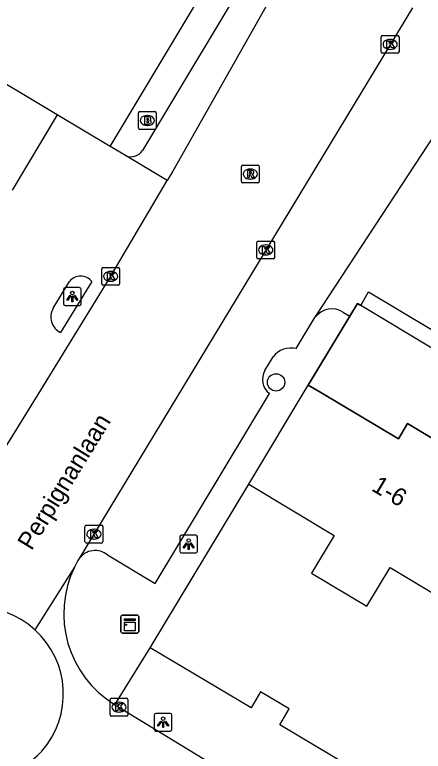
# Model space of a CAD drawing. Extents: x 158461 to 159795, y 387220 to 388672.
# Drawn here: x 159282.8 to 159305.8, y 388140.31 to 388181.8 of the extents above; entities that cross this region are included whole.
import ezdxf

# ---------------------------------------------------------------- set-up
doc = ezdxf.new("R2010")
doc.units = 0
for name, color, linetype in [('IMGEO_Boom', 7, 'Continuous'), ('IMGEO_Brandkraan', 7, 'Continuous'), ('IMGEO_Kast', 7, 'Continuous'), ('IMGEO_Kolk', 7, 'Continuous'), ('IMGEO_Lichtpunt', 7, 'Continuous'), ('IMGEO_Openbare_ruimte_label', 7, 'Continuous'), ('IMGEO_Pand', 7, 'Continuous'), ('IMGEO_Pand_nummerreeks', 7, 'Continuous'), ('IMGEO_Pand_overbouw', 7, 'Continuous'), ('IMGEO_Rijbaan_lokaal_open', 7, 'Continuous'), ('IMGEO_Rioolput', 7, 'Continuous'), ('IMGEO_Voetpad_open', 7, 'Continuous')]:
    doc.layers.add(name, color=color, linetype=linetype)

msp = doc.modelspace()

# ---------------------------------------------------------------- linework, layer by layer
at = {"layer": 'IMGEO_Boom'}
msp.add_circle((159297.515, 388161.093), 0.489, dxfattribs=at)
at = {"layer": 'IMGEO_Brandkraan'}
for p, q in [((159289.839, 388176.347), (159290.691, 388176.347)), ((159289.764, 388175.421), (159289.764, 388176.273)), ((159290.252, 388176.127), (159290.277, 388176.127)), ((159290.765, 388176.273), (159290.765, 388175.421)), ((159290.275, 388175.567), (159290.25, 388175.567)), ((159290.691, 388175.347), (159289.839, 388175.347))]:
    msp.add_line(p, q, dxfattribs=at)
for points in [[(159289.839, 388176.347), (159290.691, 388176.347)], [(159289.764, 388175.421), (159289.764, 388176.273)], [(159290.112, 388176.047), (159290.112, 388175.647), (159290.325, 388175.647)], [(159290.343, 388176.047), (159290.112, 388176.047)], [(159290.291, 388175.966), (159290.237, 388175.966), (159290.237, 388175.89)], [(159290.765, 388176.273), (159290.765, 388175.421)], [(159290.237, 388175.89), (159290.29, 388175.89)], [(159290.299, 388175.814), (159290.237, 388175.814), (159290.237, 388175.733)], [(159290.237, 388175.733), (159290.299, 388175.733)], [(159290.691, 388175.347), (159289.839, 388175.347)]]:
    msp.add_lwpolyline(points, dxfattribs=at)
for centre, radius, start, end in [((159289.841, 388176.271), 0.0765, 91.552, 178.448), ((159289.841, 388176.271), 0.0765, 91.552, 178.448), ((159290.689, 388176.271), 0.0765, 1.552, 88.448), ((159290.689, 388176.271), 0.0765, 1.552, 88.448), ((159290.292, 388175.928), 0.0379, 267.8285, 90.9355), ((159290.347, 388175.902), 0.145, 59.4692, 91.5367), ((159290.372, 388175.949), 0.0922, 285.5137, 58.1501), ((159290.3, 388175.773), 0.0404, 269.8759, 90.5077), ((159290.331, 388175.898), 0.251, 268.6676, 293.5347), ((159290.377, 388175.757), 0.105, 301.3115, 78.989), ((159289.841, 388175.423), 0.0765, 181.552, 268.448), ((159289.841, 388175.423), 0.0765, 181.552, 268.448), ((159290.689, 388175.423), 0.0765, 271.552, 358.448), ((159290.689, 388175.423), 0.0765, 271.552, 358.448)]:
    msp.add_arc(centre, radius, start, end, dxfattribs=at)
for centre, major_axis, ratio, start_param, end_param in [((159290.251, 388175.847), (-0.387, 0.002), 0.722429, 4.712389, 7.853982), ((159290.276, 388175.847), (-0.39, 0.002), 0.717154, 1.570796, 4.712389)]:
    msp.add_ellipse(centre, major_axis=major_axis, ratio=ratio, start_param=start_param, end_param=end_param, dxfattribs=at)
at = {"layer": 'IMGEO_Kast'}
for p, q in [((159288.775, 388147.047), (159288.775, 388147.888)), ((159288.775, 388147.888), (159288.775, 388147.047)), ((159288.85, 388147.972), (159289.691, 388147.972)), ((159289.691, 388147.972), (159288.85, 388147.972)), ((159289.775, 388147.897), (159289.775, 388147.056)), ((159289.775, 388147.056), (159289.775, 388147.897)), ((159289.7, 388146.972), (159288.859, 388146.972)), ((159288.859, 388146.972), (159289.7, 388146.972))]:
    msp.add_line(p, q, dxfattribs=at)
for points in [[(159288.97, 388147.762), (159289.57, 388147.762), (159289.57, 388147.677), (159288.97, 388147.677), (159288.97, 388147.762)], [(159288.97, 388147.587), (159289.57, 388147.587), (159289.57, 388147.098), (159288.97, 388147.098), (159288.97, 388147.587)]]:
    msp.add_lwpolyline(points, dxfattribs=at)
msp.add_circle((159289.054, 388147.436), 0.0377, dxfattribs=at)
for centre, start, end in [((159288.853, 388147.894), 92.4484, 184.2845), ((159288.853, 388147.894), 92.4484, 184.2845), ((159289.697, 388147.894), 2.4484, 94.2845), ((159289.697, 388147.894), 2.4484, 94.2845), ((159288.853, 388147.05), 182.4484, 274.2845), ((159288.853, 388147.05), 182.4484, 274.2845), ((159289.697, 388147.05), 272.4484, 4.2845), ((159289.697, 388147.05), 272.4484, 4.2845)]:
    msp.add_arc(centre, 0.0779, start, end, dxfattribs=at)
at = {"layer": 'IMGEO_Kolk'}
for p, q in [((159303.434, 388179.708), (159303.434, 388180.56)), ((159303.509, 388180.634), (159304.361, 388180.634)), ((159304.435, 388180.56), (159304.435, 388179.708)), ((159303.922, 388180.414), (159303.947, 388180.414)), ((159303.945, 388179.854), (159303.92, 388179.854)), ((159304.361, 388179.634), (159303.509, 388179.634)), ((159296.432, 388168.127), (159296.432, 388168.979)), ((159296.507, 388169.053), (159297.359, 388169.053)), ((159297.433, 388168.979), (159297.433, 388168.127)), ((159296.92, 388168.833), (159296.945, 388168.833)), ((159297.359, 388168.053), (159296.507, 388168.053)), ((159296.943, 388168.273), (159296.918, 388168.273)), ((159287.698, 388166.641), (159287.698, 388167.493)), ((159287.773, 388167.567), (159288.625, 388167.567)), ((159288.186, 388167.347), (159288.211, 388167.347)), ((159288.699, 388167.493), (159288.699, 388166.641)), ((159288.209, 388166.787), (159288.184, 388166.787)), ((159288.625, 388166.567), (159287.773, 388166.567)), ((159286.752, 388152.116), (159286.752, 388152.968)), ((159286.827, 388153.042), (159287.679, 388153.042)), ((159287.24, 388152.822), (159287.265, 388152.822)), ((159287.753, 388152.968), (159287.753, 388152.116)), ((159287.263, 388152.262), (159287.238, 388152.262)), ((159287.679, 388152.042), (159286.827, 388152.042)), ((159288.165, 388142.366), (159288.165, 388143.218)), ((159288.24, 388143.292), (159289.092, 388143.292)), ((159289.166, 388143.218), (159289.166, 388142.366)), ((159288.653, 388143.072), (159288.678, 388143.072)), ((159288.676, 388142.512), (159288.651, 388142.512)), ((159289.092, 388142.292), (159288.24, 388142.292))]:
    msp.add_line(p, q, dxfattribs=at)
for points in [[(159303.434, 388179.708), (159303.434, 388180.56)], [(159303.509, 388180.634), (159304.361, 388180.634)], [(159304.435, 388180.56), (159304.435, 388179.708)], [(159303.755, 388180.334), (159303.878, 388180.334), (159303.878, 388180.183), (159304.008, 388180.334), (159304.172, 388180.334), (159304.026, 388180.183), (159304.179, 388179.934), (159304.027, 388179.934), (159303.942, 388180.098), (159303.878, 388180.031), (159303.878, 388179.934), (159303.755, 388179.934), (159303.755, 388180.334)], [(159304.361, 388179.634), (159303.509, 388179.634)], [(159296.432, 388168.127), (159296.432, 388168.979)], [(159296.507, 388169.053), (159297.359, 388169.053)], [(159297.433, 388168.979), (159297.433, 388168.127)], [(159296.753, 388168.753), (159296.876, 388168.753), (159296.876, 388168.602), (159297.006, 388168.753), (159297.17, 388168.753), (159297.024, 388168.602), (159297.177, 388168.353), (159297.025, 388168.353), (159296.94, 388168.517), (159296.876, 388168.45), (159296.876, 388168.353), (159296.753, 388168.353), (159296.753, 388168.753)], [(159297.359, 388168.053), (159296.507, 388168.053)], [(159287.698, 388166.641), (159287.698, 388167.493)], [(159287.773, 388167.567), (159288.625, 388167.567)], [(159288.019, 388167.267), (159288.142, 388167.267), (159288.142, 388167.116), (159288.272, 388167.267), (159288.436, 388167.267), (159288.29, 388167.116), (159288.443, 388166.867), (159288.291, 388166.867), (159288.206, 388167.031), (159288.142, 388166.964), (159288.142, 388166.867), (159288.019, 388166.867), (159288.019, 388167.267)], [(159288.699, 388167.493), (159288.699, 388166.641)], [(159288.625, 388166.567), (159287.773, 388166.567)], [(159286.752, 388152.116), (159286.752, 388152.968)], [(159286.827, 388153.042), (159287.679, 388153.042)], [(159287.073, 388152.742), (159287.196, 388152.742), (159287.196, 388152.591), (159287.326, 388152.742), (159287.49, 388152.742), (159287.344, 388152.591), (159287.497, 388152.342), (159287.345, 388152.342), (159287.26, 388152.506), (159287.196, 388152.439), (159287.196, 388152.342), (159287.073, 388152.342), (159287.073, 388152.742)], [(159287.753, 388152.968), (159287.753, 388152.116)], [(159287.679, 388152.042), (159286.827, 388152.042)], [(159288.165, 388142.366), (159288.165, 388143.218)], [(159288.24, 388143.292), (159289.092, 388143.292)], [(159289.166, 388143.218), (159289.166, 388142.366)], [(159288.486, 388142.992), (159288.609, 388142.992), (159288.609, 388142.841), (159288.739, 388142.992), (159288.903, 388142.992), (159288.757, 388142.841), (159288.91, 388142.592), (159288.758, 388142.592), (159288.673, 388142.756), (159288.609, 388142.689), (159288.609, 388142.592), (159288.486, 388142.592), (159288.486, 388142.992)], [(159289.092, 388142.292), (159288.24, 388142.292)]]:
    msp.add_lwpolyline(points, dxfattribs=at)
for centre, start, end in [((159303.511, 388180.558), 91.552, 178.448), ((159303.511, 388180.558), 91.552, 178.448), ((159304.359, 388180.558), 1.552, 88.448), ((159304.359, 388180.558), 1.552, 88.448), ((159303.511, 388179.71), 181.552, 268.448), ((159303.511, 388179.71), 181.552, 268.448), ((159304.359, 388179.71), 271.552, 358.448), ((159304.359, 388179.71), 271.552, 358.448), ((159296.509, 388168.977), 91.552, 178.448), ((159296.509, 388168.977), 91.552, 178.448), ((159297.357, 388168.977), 1.552, 88.448), ((159297.357, 388168.977), 1.552, 88.448), ((159296.509, 388168.129), 181.552, 268.448), ((159296.509, 388168.129), 181.552, 268.448), ((159297.357, 388168.129), 271.552, 358.448), ((159297.357, 388168.129), 271.552, 358.448), ((159287.775, 388167.491), 91.552, 178.448), ((159287.775, 388167.491), 91.552, 178.448), ((159288.623, 388167.491), 1.552, 88.448), ((159288.623, 388167.491), 1.552, 88.448), ((159287.775, 388166.643), 181.552, 268.448), ((159287.775, 388166.643), 181.552, 268.448), ((159288.623, 388166.643), 271.552, 358.448), ((159288.623, 388166.643), 271.552, 358.448), ((159286.829, 388152.966), 91.552, 178.448), ((159286.829, 388152.966), 91.552, 178.448), ((159287.677, 388152.966), 1.552, 88.448), ((159287.677, 388152.966), 1.552, 88.448), ((159286.829, 388152.118), 181.552, 268.448), ((159286.829, 388152.118), 181.552, 268.448), ((159287.677, 388152.118), 271.552, 358.448), ((159287.677, 388152.118), 271.552, 358.448), ((159288.242, 388143.216), 91.552, 178.448), ((159288.242, 388143.216), 91.552, 178.448), ((159289.09, 388143.216), 1.552, 88.448), ((159289.09, 388143.216), 1.552, 88.448), ((159288.242, 388142.368), 181.552, 268.448), ((159288.242, 388142.368), 181.552, 268.448), ((159289.09, 388142.368), 271.552, 358.448), ((159289.09, 388142.368), 271.552, 358.448)]:
    msp.add_arc(centre, 0.0765, start, end, dxfattribs=at)
for centre, major_axis, ratio, start_param, end_param in [((159303.921, 388180.134), (-0.387, 0.002), 0.722429, 4.712389, 7.853982), ((159303.946, 388180.134), (-0.39, 0.002), 0.717154, 1.570796, 4.712389), ((159296.919, 388168.553), (-0.387, 0.002), 0.722429, 4.712389, 7.853982), ((159296.944, 388168.553), (-0.39, 0.002), 0.717154, 1.570796, 4.712389), ((159288.185, 388167.067), (-0.387, 0.002), 0.722429, 4.712389, 7.853982), ((159288.21, 388167.067), (-0.39, 0.002), 0.717154, 1.570796, 4.712389), ((159287.239, 388152.542), (-0.387, 0.002), 0.722429, 4.712389, 7.853982), ((159287.264, 388152.542), (-0.39, 0.002), 0.717154, 1.570796, 4.712389), ((159288.652, 388142.792), (-0.387, 0.002), 0.722429, 4.712389, 7.853982), ((159288.677, 388142.792), (-0.39, 0.002), 0.717154, 1.570796, 4.712389)]:
    msp.add_ellipse(centre, major_axis=major_axis, ratio=ratio, start_param=start_param, end_param=end_param, dxfattribs=at)
at = {"layer": 'IMGEO_Lichtpunt'}
for p, q in [((159286.444, 388166.428), (159285.636, 388166.428)), ((159286.444, 388166.428), (159285.636, 388166.428)), ((159285.542, 388166.333), (159285.542, 388165.526)), ((159285.542, 388166.333), (159285.542, 388165.526)), ((159286.538, 388165.526), (159286.538, 388166.333)), ((159286.538, 388165.526), (159286.538, 388166.333)), ((159285.636, 388165.432), (159286.444, 388165.432)), ((159285.636, 388165.432), (159286.444, 388165.432)), ((159292.089, 388152.383), (159292.089, 388151.576)), ((159292.089, 388152.383), (159292.089, 388151.576)), ((159292.991, 388152.478), (159292.183, 388152.478)), ((159292.991, 388152.478), (159292.183, 388152.478)), ((159293.085, 388151.576), (159293.085, 388152.383)), ((159293.085, 388151.576), (159293.085, 388152.383)), ((159292.183, 388151.482), (159292.991, 388151.482)), ((159292.183, 388151.482), (159292.991, 388151.482)), ((159290.653, 388142.349), (159290.653, 388141.542)), ((159290.653, 388142.349), (159290.653, 388141.542)), ((159291.555, 388142.444), (159290.747, 388142.444)), ((159291.555, 388142.444), (159290.747, 388142.444)), ((159291.649, 388141.542), (159291.649, 388142.349)), ((159291.649, 388141.542), (159291.649, 388142.349)), ((159290.747, 388141.448), (159291.555, 388141.448)), ((159290.747, 388141.448), (159291.555, 388141.448))]:
    msp.add_line(p, q, dxfattribs=at)
for points in [[(159285.916, 388165.997), (159285.955, 388165.969), (159285.767, 388165.707), (159285.729, 388165.734), (159285.916, 388165.997)], [(159286.018, 388165.949), (159286.065, 388165.949), (159286.065, 388165.627), (159286.018, 388165.627), (159286.018, 388165.949)], [(159286.128, 388165.969), (159286.166, 388165.996), (159286.353, 388165.734), (159286.314, 388165.706), (159286.128, 388165.969)], [(159292.463, 388152.047), (159292.502, 388152.019), (159292.314, 388151.757), (159292.276, 388151.784), (159292.463, 388152.047)], [(159292.565, 388151.999), (159292.612, 388151.999), (159292.612, 388151.677), (159292.565, 388151.677), (159292.565, 388151.999)], [(159292.675, 388152.019), (159292.713, 388152.046), (159292.9, 388151.784), (159292.861, 388151.756), (159292.675, 388152.019)], [(159291.027, 388142.013), (159291.066, 388141.985), (159290.878, 388141.723), (159290.84, 388141.75), (159291.027, 388142.013)], [(159291.129, 388141.965), (159291.176, 388141.965), (159291.176, 388141.643), (159291.129, 388141.643), (159291.129, 388141.965)], [(159291.239, 388141.985), (159291.277, 388142.012), (159291.464, 388141.75), (159291.425, 388141.722), (159291.239, 388141.985)]]:
    msp.add_lwpolyline(points, dxfattribs=at)
for centre in [(159286.041, 388166.131), (159292.588, 388152.181), (159291.152, 388142.147)]:
    msp.add_circle(centre, 0.0994, dxfattribs=at)
for centre, start, end in [((159285.636, 388166.333), 90, 180), ((159285.636, 388166.333), 90, 180), ((159286.444, 388166.333), 0, 90), ((159286.444, 388166.333), 0, 90), ((159285.636, 388165.526), 180, 270), ((159285.636, 388165.526), 180, 270), ((159286.444, 388165.526), 270, 0), ((159286.444, 388165.526), 270, 360), ((159292.183, 388152.383), 90, 180), ((159292.183, 388152.383), 90, 180), ((159292.991, 388152.383), 0, 90), ((159292.991, 388152.383), 0, 90), ((159292.183, 388151.576), 180, 270), ((159292.183, 388151.576), 180, 270), ((159292.991, 388151.576), 270, 0), ((159292.991, 388151.576), 270, 360), ((159290.747, 388142.349), 90, 180), ((159290.747, 388142.349), 90, 180), ((159291.555, 388142.349), 0, 90), ((159291.555, 388142.349), 0, 90), ((159290.747, 388141.542), 180, 270), ((159290.747, 388141.542), 180, 270), ((159291.555, 388141.542), 270, 0), ((159291.555, 388141.542), 270, 360)]:
    msp.add_arc(centre, 0.0946, start, end, dxfattribs=at)
at = {"layer": 'IMGEO_Pand'}
for points in [[(159285.191, 388176.16), (159275.338, 388182.053), (159276.067, 388183.273), (159263.768, 388190.629), (159263.041, 388189.414), (159250.268, 388197.054)], [(159288.172, 388174.377), (159295.371, 388186.415)], [(159288.172, 388174.377), (159285.191, 388176.16)], [(159295.973, 388155.352), (159299.327, 388160.933)], [(159310.875, 388151.102), (159313.228, 388155.052), (159312.86, 388155.272), (159311.803, 388153.497), (159307.121, 388156.287), (159307.634, 388157.147), (159304.913, 388158.768), (159304.402, 388157.91), (159300.031, 388160.513), (159299.327, 388160.933)], [(159295.973, 388155.352), (159300.785, 388152.46), (159299.516, 388150.348), (159302.625, 388148.48), (159303.935, 388150.662), (159308.54, 388147.895), (159307.281, 388145.8), (159307.581, 388145.62)]]:
    msp.add_lwpolyline(points, dxfattribs=at)
at = {"layer": 'IMGEO_Pand_overbouw'}
msp.add_lwpolyline([(159313.228, 388155.052), (159314.24, 388156.669), (159314.954, 388157.809), (159314.758, 388157.926), (159302.29, 388165.419), (159302.093, 388165.537), (159301.665, 388164.825), (159299.327, 388160.933), (159300.031, 388160.513), (159304.402, 388157.91), (159304.913, 388158.768), (159307.634, 388157.147), (159307.121, 388156.287), (159311.803, 388153.497), (159312.86, 388155.272)], close=True, dxfattribs=at)
at = {"layer": 'IMGEO_Rijbaan_lokaal_open'}
for points in [[(159299.2, 388186.29), (159291.698, 388172.984), (159291.387, 388172.458)], [(159305.187, 388182.202), (159301.038, 388175.339), (159297.416, 388169.349), (159286.422, 388151.165)], [(159285.191, 388176.16), (159282.646, 388171.929)], [(159299.703, 388164.738), (159299.721, 388164.769), (159307.224, 388176.215)], [(159266.034, 388130.677), (159272.47, 388141.59), (159284.123, 388160.416), (159288.09, 388166.885), (159291.387, 388172.458)], [(159301.665, 388164.825), (159302.093, 388165.537), (159302.29, 388165.419), (159302.713, 388166.184), (159315.186, 388158.732), (159314.758, 388157.926), (159314.954, 388157.809), (159314.24, 388156.669), (159326.793, 388149.297)], [(159298.653, 388162.991), (159299.703, 388164.738)], [(159301.314, 388165.036), (159301.665, 388164.825)], [(159296.885, 388161.766), (159297.344, 388162.53)], [(159288.015, 388151.369), (159290.698, 388149.756), (159297.135, 388160.465)], [(159286.173, 388150.71), (159283.935, 388147.152)], [(159288.435, 388142.932), (159288.839, 388142.686), (159311.317, 388128.985)]]:
    msp.add_lwpolyline(points, dxfattribs=at)
for centre, radius, start, end in [((159300.662, 388164.058), 1.175, 56.2895, 144.6706), ((159298.35, 388161.762), 1.266, 76.1568, 142.6454), ((159297.739, 388161.256), 0.995, 149.1436, 232.6111), ((159287.315, 388150.51), 1.108, 50.8268, 143.7684), ((159292.026, 388147.803), 6.535, 149.0359, 153.5845), ((159291.558, 388148.058), 6.002, 153.7798, 238.6512), ((159280.646, 388143.539), 4.886, 47.6897, 136.7753), ((159280.645, 388143.538), 4.887, 318.6493, 47.6909), ((159280.703, 388143.602), 4.887, 251.7484, 317.6367)]:
    msp.add_arc(centre, radius, start, end, dxfattribs=at)
at = {"layer": 'IMGEO_Rioolput'}
for p, q in [((159295.561, 388172.402), (159295.561, 388173.254)), ((159295.636, 388173.328), (159296.488, 388173.328)), ((159296.049, 388173.108), (159296.074, 388173.108)), ((159296.562, 388173.254), (159296.562, 388172.402)), ((159296.488, 388172.328), (159295.636, 388172.328)), ((159296.072, 388172.548), (159296.047, 388172.548))]:
    msp.add_line(p, q, dxfattribs=at)
for points in [[(159295.561, 388172.402), (159295.561, 388173.254)], [(159295.636, 388173.328), (159296.488, 388173.328)], [(159296.15, 388173.026), (159295.898, 388173.028), (159295.898, 388172.628)], [(159296.562, 388173.254), (159296.562, 388172.402)], [(159295.898, 388172.628), (159296.022, 388172.628), (159296.022, 388172.79), (159296.033, 388172.79)], [(159296.076, 388172.947), (159296.022, 388172.947), (159296.022, 388172.866)], [(159296.022, 388172.866), (159296.074, 388172.866)], [(159296.08, 388172.761), (159296.151, 388172.628), (159296.291, 388172.628), (159296.226, 388172.754)], [(159296.488, 388172.328), (159295.636, 388172.328)]]:
    msp.add_lwpolyline(points, dxfattribs=at)
for centre, radius, start, end in [((159295.638, 388173.252), 0.0765, 91.552, 178.448), ((159295.638, 388173.252), 0.0765, 91.552, 178.448), ((159296.149, 388172.916), 0.109, 350.3612, 89.416), ((159296.486, 388173.252), 0.0765, 1.552, 88.448), ((159296.486, 388173.252), 0.0765, 1.552, 88.448), ((159296.032, 388172.737), 0.0533, 26.0293, 88.6989), ((159296.058, 388173.055), 0.19, 274.7715, 282.9687), ((159296.082, 388172.851), 0.0964, 77.0061, 93.1865), ((159296.096, 388172.908), 0.0378, 276.6634, 79.6772), ((159296.147, 388172.916), 0.112, 277.5842, 350.9817), ((159296.131, 388172.701), 0.108, 29.5134, 73.7905), ((159295.638, 388172.404), 0.0765, 181.552, 268.448), ((159295.638, 388172.404), 0.0765, 181.552, 268.448), ((159296.486, 388172.404), 0.0765, 271.552, 358.448), ((159296.486, 388172.404), 0.0765, 271.552, 358.448)]:
    msp.add_arc(centre, radius, start, end, dxfattribs=at)
for centre, major_axis, ratio, start_param, end_param in [((159296.048, 388172.828), (-0.387, 0.002), 0.722429, 4.712389, 7.853982), ((159296.073, 388172.828), (-0.39, 0.002), 0.717154, 1.570796, 4.712389)]:
    msp.add_ellipse(centre, major_axis=major_axis, ratio=ratio, start_param=start_param, end_param=end_param, dxfattribs=at)
at = {"layer": 'IMGEO_Voetpad_open'}
for points in [[(159296.504, 388185.031), (159289.991, 388174.155)], [(159289.028, 388173.867), (159288.172, 388174.377)], [(159291.387, 388172.458), (159289.028, 388173.867)], [(159287.131, 388166.782), (159285.369, 388163.908)], [(159284.965, 388165.277), (159285.884, 388166.776)], [(159299.327, 388160.933), (159301.665, 388164.825)], [(159290.43, 388146.13), (159295.973, 388155.352)], [(159288.435, 388142.932), (159290.43, 388146.13)], [(159316.216, 388130.786), (159310.21, 388134.352), (159310.749, 388135.257), (159309.197, 388136.182), (159308.658, 388135.277), (159297.717, 388141.799), (159298.256, 388142.702), (159296.642, 388143.664), (159296.103, 388142.761), (159290.43, 388146.13)]]:
    msp.add_lwpolyline(points, dxfattribs=at)
for centre, radius, start, end in [((159289.338, 388174.586), 0.783, 246.6936, 326.6066), ((159286.51, 388166.284), 0.796, 38.737, 141.8144), ((159285.783, 388164.774), 0.96, 148.4272, 244.4561)]:
    msp.add_arc(centre, radius, start, end, dxfattribs=at)

# ---------------------------------------------------------------- texts
at = {"layer": 'IMGEO_Openbare_ruimte_label'}
msp.add_text('Perpignanlaan', height=1, rotation=58.4863, dxfattribs=at).set_placement((159283.74, 388151.573))
at = {"layer": 'IMGEO_Pand_nummerreeks'}
msp.add_text('1-6', height=1, rotation=329.1666, dxfattribs=at).set_placement((159302.827, 388155.03))

doc.saveas('drawing.dxf')
